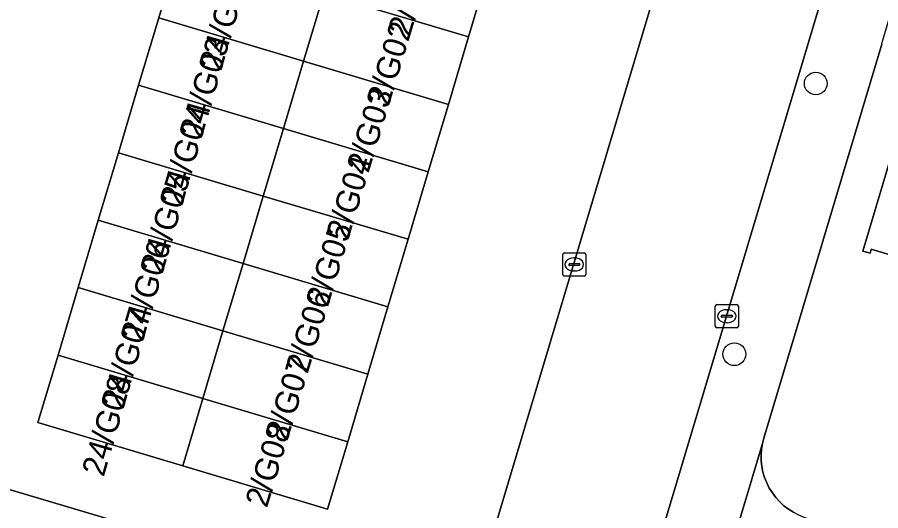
# Model space of a CAD drawing. Extents: x 162184 to 163154, y 385507 to 386516.
# Drawn here: x 162691.57 to 162728.79, y 386203.25 to 386224.51 of the extents above; entities that cross this region are included whole.
import ezdxf

# ---------------------------------------------------------------- set-up
doc = ezdxf.new("R2010")
doc.units = 0
for name, color, linetype in [('IMGEO_Boom', 7, 'Continuous'), ('IMGEO_Erf', 7, 'Continuous'), ('IMGEO_Groenvoorziening', 7, 'Continuous'), ('IMGEO_Kolk', 7, 'Continuous'), ('IMGEO_Pand', 7, 'Continuous'), ('IMGEO_Pand_nummerreeks', 7, 'Continuous'), ('IMGEO_Rijbaan_lokaal_open', 7, 'Continuous'), ('IMGEO_Voetpad_open', 7, 'Continuous')]:
    doc.layers.add(name, color=color, linetype=linetype)

msp = doc.modelspace()

# ---------------------------------------------------------------- linework, layer by layer
at = {"layer": 'IMGEO_Boom'}
for centre in [(162725.986, 386221.655), (162722.478, 386209.992)]:
    msp.add_circle(centre, 0.489, dxfattribs=at)
at = {"layer": 'IMGEO_Erf'}
for points in [[(162728.84, 386223.351), (162723.746, 386206.383), (162723.685, 386206.143), (162723.647, 386205.898), (162723.63, 386205.651), (162723.635, 386205.403), (162723.662, 386205.157), (162723.712, 386204.914), (162723.782, 386204.677), (162723.874, 386204.447), (162723.986, 386204.226), (162724.117, 386204.016), (162724.267, 386203.818), (162724.433, 386203.635), (162724.615, 386203.467), (162724.812, 386203.316), (162725.021, 386203.183), (162725.241, 386203.07), (162725.47, 386202.977), (162725.6, 386202.934), (162745.202, 386197.049)], [(162733.698, 386212.928), (162728.382, 386214.522), (162728.328, 386214.341), (162728.011, 386214.436), (162730.561, 386222.941)]]:
    msp.add_lwpolyline(points, dxfattribs=at)
at = {"layer": 'IMGEO_Groenvoorziening'}
msp.add_lwpolyline([(162700.454, 386196.325), (162701.908, 386200.996), (162701.811, 386201.027), (162689.472, 386204.679), (162688.104, 386200.024)], close=True, dxfattribs=at)
at = {"layer": 'IMGEO_Kolk'}
for p, q in [((162715.079, 386213.432), (162715.079, 386214.284)), ((162715.154, 386214.358), (162716.006, 386214.358)), ((162716.08, 386214.284), (162716.08, 386213.432)), ((162715.381, 386213.901), (162715.779, 386213.901)), ((162715.567, 386214.138), (162715.592, 386214.138)), ((162715.338, 386213.852), (162715.338, 386213.864)), ((162715.776, 386213.815), (162715.378, 386213.815)), ((162715.59, 386213.578), (162715.565, 386213.578)), ((162715.822, 386213.864), (162715.822, 386213.852)), ((162716.006, 386213.358), (162715.154, 386213.358)), ((162721.654, 386211.204), (162721.654, 386212.056)), ((162721.729, 386212.13), (162722.581, 386212.13)), ((162722.655, 386212.056), (162722.655, 386211.204)), ((162721.956, 386211.673), (162722.354, 386211.673)), ((162722.142, 386211.91), (162722.167, 386211.91)), ((162721.913, 386211.624), (162721.913, 386211.636)), ((162722.351, 386211.587), (162721.953, 386211.587)), ((162722.165, 386211.35), (162722.14, 386211.35)), ((162722.397, 386211.636), (162722.397, 386211.624)), ((162722.581, 386211.13), (162721.729, 386211.13))]:
    msp.add_line(p, q, dxfattribs=at)
for points in [[(162715.079, 386213.432), (162715.079, 386214.284)], [(162715.154, 386214.358), (162716.006, 386214.358)], [(162716.08, 386214.284), (162716.08, 386213.432)], [(162716.006, 386213.358), (162715.154, 386213.358)], [(162721.654, 386211.204), (162721.654, 386212.056)], [(162721.729, 386212.13), (162722.581, 386212.13)], [(162722.655, 386212.056), (162722.655, 386211.204)], [(162722.581, 386211.13), (162721.729, 386211.13)]]:
    msp.add_lwpolyline(points, dxfattribs=at)
for centre, radius, start, end in [((162715.156, 386214.282), 0.0765, 91.552, 178.448), ((162715.156, 386214.282), 0.0765, 91.552, 178.448), ((162716.004, 386214.282), 0.0765, 1.552, 88.448), ((162716.004, 386214.282), 0.0765, 1.552, 88.448), ((162715.378, 386213.861), 0.0403, 85.8775, 175.7526), ((162715.783, 386213.863), 0.0386, 1.7309, 96.639), ((162715.375, 386213.851), 0.0366, 178.938, 274.7102), ((162715.779, 386213.858), 0.043, 264.8664, 352.4533), ((162715.156, 386213.434), 0.0765, 181.552, 268.448), ((162715.156, 386213.434), 0.0765, 181.552, 268.448), ((162716.004, 386213.434), 0.0765, 271.552, 358.448), ((162716.004, 386213.434), 0.0765, 271.552, 358.448), ((162721.731, 386212.054), 0.0765, 91.552, 178.448), ((162721.731, 386212.054), 0.0765, 91.552, 178.448), ((162722.579, 386212.054), 0.0765, 1.552, 88.448), ((162722.579, 386212.054), 0.0765, 1.552, 88.448), ((162721.953, 386211.633), 0.0403, 85.8775, 175.7526), ((162722.358, 386211.635), 0.0386, 1.7309, 96.639), ((162721.95, 386211.623), 0.0366, 178.938, 274.7102), ((162722.354, 386211.63), 0.043, 264.8664, 352.4533), ((162721.731, 386211.206), 0.0765, 181.552, 268.448), ((162721.731, 386211.206), 0.0765, 181.552, 268.448), ((162722.579, 386211.206), 0.0765, 271.552, 358.448), ((162722.579, 386211.206), 0.0765, 271.552, 358.448)]:
    msp.add_arc(centre, radius, start, end, dxfattribs=at)
for centre, major_axis, ratio, start_param, end_param in [((162715.566, 386213.858), (-0.387, 0.002), 0.722429, 4.712389, 7.853982), ((162715.591, 386213.858), (-0.39, 0.002), 0.717154, 1.570796, 4.712389), ((162722.141, 386211.63), (-0.387, 0.002), 0.722429, 4.712389, 7.853982), ((162722.166, 386211.63), (-0.39, 0.002), 0.717154, 1.570796, 4.712389)]:
    msp.add_ellipse(centre, major_axis=major_axis, ratio=ratio, start_param=start_param, end_param=end_param, dxfattribs=at)
at = {"layer": 'IMGEO_Pand'}
for points in [[(162705.646, 386228.432), (162704.778, 386225.525), (162711.02, 386223.661), (162711.888, 386226.567)], [(162697.668, 386224.484), (162703.91, 386222.619), (162704.778, 386225.525), (162698.536, 386227.39)], [(162711.02, 386223.661), (162704.778, 386225.525), (162703.91, 386222.619), (162710.152, 386220.755)], [(162696.8, 386221.578), (162703.042, 386219.713), (162703.91, 386222.619), (162697.668, 386224.484)], [(162738.023, 386219.652), (162738.599, 386221.573), (162738.347, 386221.649), (162737.985, 386220.444), (162735.332, 386221.239), (162735.705, 386222.486), (162735.54, 386222.536), (162735.163, 386221.279), (162731.47, 386222.386), (162731.547, 386222.645), (162730.561, 386222.941), (162728.011, 386214.436), (162728.328, 386214.341), (162728.382, 386214.522), (162733.698, 386212.928), (162732.73, 386209.7), (162734.836, 386209.069)], [(162710.152, 386220.755), (162703.91, 386222.619), (162703.042, 386219.713), (162709.284, 386217.849)], [(162695.932, 386218.672), (162702.174, 386216.807), (162703.042, 386219.713), (162696.8, 386221.578)], [(162709.284, 386217.849), (162703.042, 386219.713), (162702.174, 386216.807), (162708.416, 386214.943)], [(162695.064, 386215.766), (162701.306, 386213.901), (162702.174, 386216.807), (162695.932, 386218.672)], [(162708.416, 386214.943), (162702.174, 386216.807), (162701.306, 386213.901), (162707.548, 386212.037)], [(162694.196, 386212.86), (162700.438, 386210.995), (162701.306, 386213.901), (162695.064, 386215.766)], [(162707.548, 386212.037), (162701.306, 386213.901), (162700.438, 386210.995), (162706.68, 386209.131)], [(162693.328, 386209.954), (162699.57, 386208.089), (162700.438, 386210.995), (162694.196, 386212.86)], [(162706.68, 386209.131), (162700.438, 386210.995), (162699.57, 386208.089), (162705.812, 386206.225)], [(162692.46, 386207.048), (162698.702, 386205.184), (162699.57, 386208.089), (162693.328, 386209.954)], [(162704.944, 386203.319), (162705.812, 386206.225), (162699.57, 386208.089), (162698.702, 386205.184)]]:
    msp.add_lwpolyline(points, close=True, dxfattribs=at)
at = {"layer": 'IMGEO_Rijbaan_lokaal_open'}
for points in [[(162729.19, 386259.752), (162728.39, 386256.734), (162726.379, 386250), (162719.4, 386226.716), (162710.296, 386196.346), (162684.842, 386111.426), (162691.517, 386109.426), (162697.472, 386129.304), (162699.069, 386134.636), (162733.627, 386250)], [(162711.888, 386226.567), (162711.02, 386223.661), (162710.152, 386220.755), (162709.284, 386217.849), (162708.416, 386214.943), (162707.548, 386212.037), (162706.68, 386209.131), (162705.812, 386206.225), (162704.944, 386203.319), (162698.702, 386205.184), (162692.46, 386207.048), (162693.328, 386209.954), (162694.196, 386212.86), (162695.064, 386215.766), (162695.932, 386218.672), (162696.8, 386221.578), (162697.668, 386224.484), (162698.536, 386227.39)], [(162710.296, 386196.346), (162719.4, 386226.716)], [(162684.836, 386206.051), (162689.472, 386204.679), (162701.811, 386201.027), (162701.908, 386200.996), (162706.224, 386199.597), (162706.424, 386199.519), (162708.42, 386198.954)]]:
    msp.add_lwpolyline(points, dxfattribs=at)
at = {"layer": 'IMGEO_Voetpad_open'}
msp.add_lwpolyline([(162721.387, 386198.465), (162721.434, 386198.607), (162723.685, 386206.143), (162723.746, 386206.383), (162728.84, 386223.351), (162728.866, 386223.475), (162730.951, 386230.401), (162730.989, 386230.496), (162735.341, 386245.037), (162736.826, 386250), (162733.627, 386250), (162699.069, 386134.636), (162699.516, 386134.501), (162701.942, 386133.579), (162703.362, 386138.221), (162703.404, 386138.39), (162703.662, 386139.272), (162703.7, 386139.388), (162705.601, 386145.815), (162705.654, 386146.025)], close=True, dxfattribs=at)
msp.add_lwpolyline([(162725.021, 386203.183), (162724.812, 386203.316), (162724.615, 386203.467), (162724.433, 386203.635), (162724.267, 386203.818), (162724.117, 386204.016), (162723.986, 386204.226), (162723.874, 386204.447), (162723.782, 386204.677), (162723.712, 386204.914), (162723.662, 386205.157), (162723.635, 386205.403), (162723.63, 386205.651), (162723.647, 386205.898), (162723.685, 386206.143), (162721.434, 386198.607)], dxfattribs=at)

# ---------------------------------------------------------------- texts
at = {"layer": 'IMGEO_Pand_nummerreeks'}
for s, rotation, p in [('2/G01', 73.1301, (162708.487, 386223.64)), ('24/G02', 73.8656, (162700.355, 386222.165)), ('2/G02', 73.1301, (162707.578, 386220.643)), ('24/G03', 73.8656, (162699.513, 386219.254)), ('2/G03', 73.1301, (162706.705, 386217.764)), ('24/G04', 73.8656, (162698.669, 386216.338)), ('2/G04', 73.1301, (162705.83, 386214.879)), ('24/G05', 73.8656, (162697.826, 386213.421)), ('2/G05', 73.1301, (162704.955, 386211.993)), ('24/G06', 73.8656, (162696.982, 386210.504)), ('2/G06', 73.1301, (162704.08, 386209.108)), ('24/G07', 73.8656, (162696.138, 386207.588)), ('2/G07', 73.1301, (162703.205, 386206.222)), ('24/G08', 73.8656, (162695.295, 386204.674)), ('2/G08', 73.1301, (162702.331, 386203.34))]:
    msp.add_text(s, height=1, rotation=rotation, dxfattribs=at).set_placement(p)

doc.saveas('drawing.dxf')
